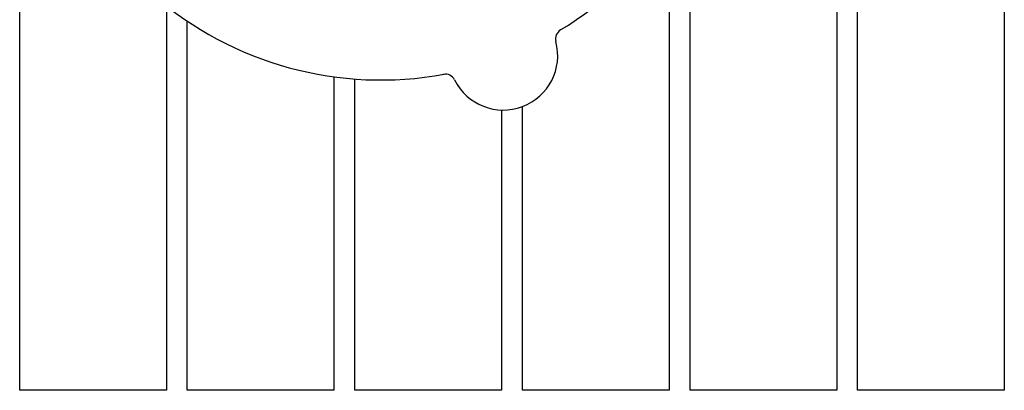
# Model space of a CAD drawing. Header units: inches. Extents: x 5 to 1128, y -85 to 748.
# Tile 652 of 656: x 784.67 to 790.55, y 566.77 to 568.97. Entities that reach past the tile are written whole.
import ezdxf

# ---------------------------------------------------------------- set-up
doc = ezdxf.new("R2010")
doc.units = ezdxf.units.IN
doc.header["$LTSCALE"] = 32
doc.header["$MEASUREMENT"] = 0
doc.layers.add('Visible (ANSI)', color=7, linetype='Continuous', lineweight=30)

msp = doc.modelspace()

# ---------------------------------------------------------------- linework, layer by layer
at = {"layer": 'Visible (ANSI)'}
for p, q in [((784.67313, 566.76603), (784.67313, 569.67228)), ((788.67313, 566.76603), (788.67313, 569.67228)), ((789.54813, 569.67228), (789.54813, 566.76603)), ((789.67313, 566.76603), (789.67313, 569.67228)), ((790.54813, 569.67228), (790.54813, 566.76603)), ((788.54813, 569.52931), (788.54813, 566.76603)), ((785.54813, 569.05649), (785.54813, 566.76603)), ((785.67313, 566.76603), (785.67313, 568.96584)), ((786.54813, 568.63374), (786.54813, 566.76603)), ((786.67313, 566.76603), (786.67313, 568.62057)), ((787.54813, 568.43612), (787.54813, 566.76603)), ((787.67313, 566.76603), (787.67313, 568.45687)), ((785.54813, 566.76603), (784.67313, 566.76603)), ((786.54813, 566.76603), (785.67313, 566.76603)), ((787.54813, 566.76603), (786.67313, 566.76603)), ((788.54813, 566.76603), (787.67313, 566.76603)), ((789.54813, 566.76603), (788.67313, 566.76603)), ((790.54813, 566.76603), (789.67313, 566.76603))]:
    msp.add_line(p, q, dxfattribs=at)
for centre, radius, start, end in [((786.82798, 570.68978), 2.075, 300.999652, 352.483949), ((786.82798, 570.68978), 2.075, 228.999652, 280.483949), ((787.93303, 568.86009), 0.0625, 121.130197, 194.822474), ((787.55843, 568.76096), 0.325, 206.661127, 14.822474), ((787.21213, 568.58708), 0.0625, 26.661127, 100.353404)]:
    msp.add_arc(centre, radius, start, end, dxfattribs=at)

doc.saveas('drawing.dxf')
